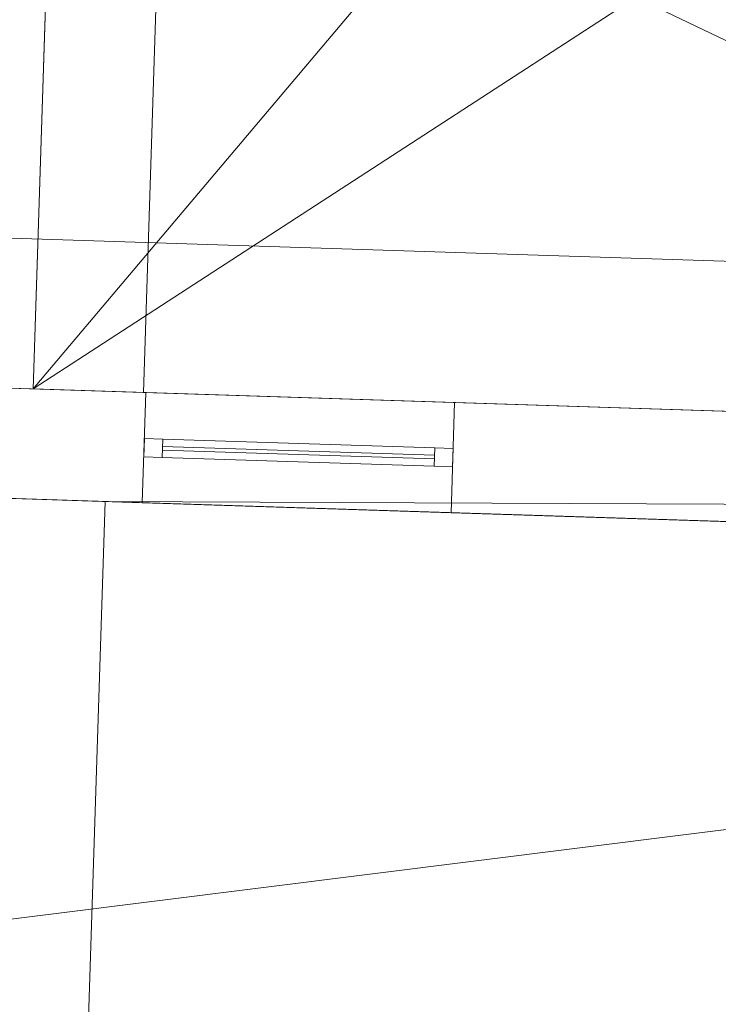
# Model space of a CAD drawing. Header units: millimetres. Extents: x -430348 to -225823, y -86243 to 5084.
# Tile 540 of 656: x -365030 to -363130, y -57642 to -54963. Entities that reach past the tile are written whole.
import ezdxf

# ---------------------------------------------------------------- set-up
doc = ezdxf.new("R2010")
doc.units = ezdxf.units.MM
for name, color, linetype, lineweight in [('A-GLAZ-CURT', 52, 'Continuous', 9), ('A-GLAZ-CWMG', 51, 'Continuous', 9), ('A-ROOF', 132, 'Continuous', 9), ('A-WALL', 113, 'Continuous', 9)]:
    doc.layers.add(name, color=color, linetype=linetype, lineweight=lineweight)

# ---------------------------------------------------------------- blocks, each defined once
blk = doc.blocks.new('System Panel - Glazed-561862-_3D_ Copy 1')
at = {"layer": 'A-GLAZ-CURT', "transparency": 33554471}
mesh = blk.add_polyface(dxfattribs=at)
corners = [(-370, 5), (-370, 5, 1000), (370, 5, 1000), (370, 5)]
mesh.append_faces([[corners[k] for k in face] for face in [(1, 2, 3, 0)]])
mesh = blk.add_polyface(dxfattribs=at)
corners = [(370, -5), (-370, -5), (-370, 5), (370, 5)]
mesh.append_faces([[corners[k] for k in face] for face in [(0, 1, 2, 3)]])
mesh = blk.add_polyface(dxfattribs=at)
corners = [(-370, -5, 1000), (370, -5, 1000), (370, 5, 1000), (-370, 5, 1000)]
mesh.append_faces([[corners[k] for k in face] for face in [(0, 1, 2, 3)]])
mesh = blk.add_polyface(dxfattribs=at)
corners = [(-370, -5), (-370, -5, 1000), (-370, 5, 1000), (-370, 5)]
mesh.append_faces([[corners[k] for k in face] for face in [(0, 1, 2, 3)]])
mesh = blk.add_polyface(dxfattribs=at)
corners = [(370, -5, 1000), (370, -5), (370, 5), (370, 5, 1000)]
mesh.append_faces([[corners[k] for k in face] for face in [(0, 1, 2, 3)]])
mesh = blk.add_polyface(dxfattribs=at)
corners = [(-370, -5), (370, -5), (370, -5, 1000), (-370, -5, 1000)]
mesh.append_faces([[corners[k] for k in face] for face in [(2, 3, 0, 1)]])
blk = doc.blocks.new('Rectangular Mullion - 50mm x 50mm-389654-_3D_ Copy 1')
at = {"layer": 'A-GLAZ-CWMG'}
mesh = blk.add_polyface(dxfattribs=at)
corners = [(0, 25), (-50, 25), (-50, -25), (0, -25)]
mesh.append_faces([[corners[k] for k in face] for face in [(2, 3, 0, 1)]])
mesh = blk.add_polyface(dxfattribs=at)
corners = [(0, 25, -1100), (0, -25, -1100), (-50, -25, -1100), (-50, 25, -1100)]
mesh.append_faces([[corners[k] for k in face] for face in [(0, 1, 2, 3)]])
mesh = blk.add_polyface(dxfattribs=at)
corners = [(-50, 25), (0, 25), (0, 25, -1100), (-50, 25, -1100)]
mesh.append_faces([[corners[k] for k in face] for face in [(3, 0, 1, 2)]])
mesh = blk.add_polyface(dxfattribs=at)
corners = [(-50, -25), (-50, 25), (-50, 25, -1100), (-50, -25, -1100)]
mesh.append_faces([[corners[k] for k in face] for face in [(0, 1, 2, 3)]])
mesh = blk.add_polyface(dxfattribs=at)
corners = [(0, 25), (0, -25), (0, -25, -1100), (0, 25, -1100)]
mesh.append_faces([[corners[k] for k in face] for face in [(0, 1, 2, 3)]])
mesh = blk.add_polyface(dxfattribs=at)
corners = [(0, -25), (-50, -25), (-50, -25, -1100), (0, -25, -1100)]
mesh.append_faces([[corners[k] for k in face] for face in [(3, 0, 1, 2)]])
blk = doc.blocks.new('Rectangular Mullion - 50mm x 50mm-320855-_3D_ Copy 1')
at = {"layer": 'A-GLAZ-CWMG'}
mesh = blk.add_polyface(dxfattribs=at)
corners = [(0, 25), (-50, 25), (-50, -25), (0, -25)]
mesh.append_faces([[corners[k] for k in face] for face in [(2, 3, 0, 1)]])
mesh = blk.add_polyface(dxfattribs=at)
corners = [(0, 25, -740), (0, -25, -740), (-50, -25, -740), (-50, 25, -740)]
mesh.append_faces([[corners[k] for k in face] for face in [(0, 1, 2, 3)]])
mesh = blk.add_polyface(dxfattribs=at)
corners = [(-50, 25), (0, 25), (0, 25, -740), (-50, 25, -740)]
mesh.append_faces([[corners[k] for k in face] for face in [(0, 1, 2, 3)]])
mesh = blk.add_polyface(dxfattribs=at)
corners = [(-50, -25), (-50, 25), (-50, 25, -740), (-50, -25, -740)]
mesh.append_faces([[corners[k] for k in face] for face in [(0, 1, 2, 3)]])
mesh = blk.add_polyface(dxfattribs=at)
corners = [(0, 25), (0, -25), (0, -25, -740), (0, 25, -740)]
mesh.append_faces([[corners[k] for k in face] for face in [(0, 1, 2, 3)]])
mesh = blk.add_polyface(dxfattribs=at)
corners = [(0, -25), (-50, -25), (-50, -25, -740), (0, -25, -740)]
mesh.append_faces([[corners[k] for k in face] for face in [(0, 1, 2, 3)]])
blk = doc.blocks.new('Rectangular Mullion - 50mm x 50mm-389655-_3D_ Copy 1')
at = {"layer": 'A-GLAZ-CWMG'}
mesh = blk.add_polyface(dxfattribs=at)
corners = [(0, 25), (-50, 25), (-50, -25), (0, -25)]
mesh.append_faces([[corners[k] for k in face] for face in [(2, 3, 0, 1)]])
mesh = blk.add_polyface(dxfattribs=at)
corners = [(0, 25, -1100), (0, -25, -1100), (-50, -25, -1100), (-50, 25, -1100)]
mesh.append_faces([[corners[k] for k in face] for face in [(0, 1, 2, 3)]])
mesh = blk.add_polyface(dxfattribs=at)
corners = [(-50, 25), (0, 25), (0, 25, -1100), (-50, 25, -1100)]
mesh.append_faces([[corners[k] for k in face] for face in [(3, 0, 1, 2)]])
mesh = blk.add_polyface(dxfattribs=at)
corners = [(-50, -25), (-50, 25), (-50, 25, -1100), (-50, -25, -1100)]
mesh.append_faces([[corners[k] for k in face] for face in [(0, 1, 2, 3)]])
mesh = blk.add_polyface(dxfattribs=at)
corners = [(0, 25), (0, -25), (0, -25, -1100), (0, 25, -1100)]
mesh.append_faces([[corners[k] for k in face] for face in [(0, 1, 2, 3)]])
mesh = blk.add_polyface(dxfattribs=at)
corners = [(0, -25), (-50, -25), (-50, -25, -1100), (0, -25, -1100)]
mesh.append_faces([[corners[k] for k in face] for face in [(3, 0, 1, 2)]])
blk = doc.blocks.new('Rectangular Mullion - 50mm x 50mm-320854-_3D_ Copy 1')
at = {"layer": 'A-GLAZ-CWMG'}
mesh = blk.add_polyface(dxfattribs=at)
corners = [(0, 25), (-50, 25), (-50, -25), (0, -25)]
mesh.append_faces([[corners[k] for k in face] for face in [(2, 3, 0, 1)]])
mesh = blk.add_polyface(dxfattribs=at)
corners = [(0, 25, -740), (0, -25, -740), (-50, -25, -740), (-50, 25, -740)]
mesh.append_faces([[corners[k] for k in face] for face in [(0, 1, 2, 3)]])
mesh = blk.add_polyface(dxfattribs=at)
corners = [(-50, 25), (0, 25), (0, 25, -740), (-50, 25, -740)]
mesh.append_faces([[corners[k] for k in face] for face in [(0, 1, 2, 3)]])
mesh = blk.add_polyface(dxfattribs=at)
corners = [(-50, -25), (-50, 25), (-50, 25, -740), (-50, -25, -740)]
mesh.append_faces([[corners[k] for k in face] for face in [(0, 1, 2, 3)]])
mesh = blk.add_polyface(dxfattribs=at)
corners = [(0, 25), (0, -25), (0, -25, -740), (0, 25, -740)]
mesh.append_faces([[corners[k] for k in face] for face in [(0, 1, 2, 3)]])
mesh = blk.add_polyface(dxfattribs=at)
corners = [(0, -25), (-50, -25), (-50, -25, -740), (0, -25, -740)]
mesh.append_faces([[corners[k] for k in face] for face in [(0, 1, 2, 3)]])

msp = doc.modelspace()

# ---------------------------------------------------------------- block references
at = {"layer": 'A-GLAZ-CURT', "transparency": 33554471, "rotation": 178.1517832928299}
msp.add_blockref('System Panel - Glazed-561862-_3D_ Copy 1', (-364271.6, -56141.3, 63100.9), dxfattribs=at)
at = {"layer": 'A-GLAZ-CWMG', "extrusion": (0, 0, -1), "rotation": 1.848216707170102}
msp.add_blockref('Rectangular Mullion - 50mm x 50mm-389655-_3D_ Copy 1', (364691.4, -56127.7, -63050.9), dxfattribs=at)
at = {"layer": 'A-GLAZ-CWMG', "extrusion": (-0.99948, 0.032252, 0), "rotation": 90}
msp.add_blockref('Rectangular Mullion - 50mm x 50mm-320855-_3D_ Copy 1', (67860.5, 64150.9, 362641.5), dxfattribs=at)
at = {"layer": 'A-GLAZ-CWMG', "extrusion": (0.99948, -0.032252, 0), "rotation": 270}
msp.add_blockref('Rectangular Mullion - 50mm x 50mm-320854-_3D_ Copy 1', (-67860.5, 63050.9, -361901.5), dxfattribs=at)
at = {"layer": 'A-GLAZ-CWMG', "rotation": 358.1517832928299}
msp.add_blockref('Rectangular Mullion - 50mm x 50mm-389654-_3D_ Copy 1', (-363851.9, -56154.8, 64150.9), dxfattribs=at)

# ---------------------------------------------------------------- meshes
at = {"layer": 'A-ROOF'}
mesh = msp.add_polyface(dxfattribs=at)
corners = [(-364874.3, -52279.7, 61766.9), (-364993.3, -55967.9, 62755.7), (-364993.3, -55967.9, 62859.2), (-364874.3, -52279.7, 61870.4)]
mesh.append_faces([[corners[k] for k in face] for face in [(3, 0, 1, 2)]])
mesh = msp.add_polyface(dxfattribs=at)
corners = [(-364993.3, -55967.9, 62755.7), (-364874.3, -52279.7, 61766.9), (-360726.4, -52413.5, 61766.9), (-360845.4, -56101.8, 62755.7), (-363354, -54901.9, 62456), (-363354, -53841.9, 62172.1), (-364094, -53841.9, 62178.5), (-364094, -54901.9, 62462.4), (-361637.2, -54923.7, 62447), (-361637.2, -53863.6, 62163.1), (-362376.7, -53862, 62169.1), (-362376.7, -54922.1, 62453)]
mesh.append_faces([[corners[k] for k in face] for face in [(6, 1, 5)]], dxfattribs={"vtx0": -1, "vtx1": -1})
mesh.append_faces([[corners[k] for k in face] for face in [(10, 5, 1)]], dxfattribs={"vtx0": -1, "vtx1": -1, "vtx2": -1})
mesh.append_faces([[corners[k] for k in face] for face in [(4, 11, 3, 0)]], dxfattribs={"vtx0": -1, "vtx1": -1, "vtx3": -1})
mesh.append_faces([[corners[k] for k in face] for face in [(2, 9, 10, 1), (9, 2, 3, 8), (0, 7, 4)]], dxfattribs={"vtx0": -1, "vtx2": -1})
mesh.append_faces([[corners[k] for k in face] for face in [(11, 8, 3)]], dxfattribs={"vtx1": -1, "vtx2": -1})
mesh.append_faces([[corners[k] for k in face] for face in [(10, 11, 4, 5), (0, 1, 6, 7)]], dxfattribs={"vtx1": -1, "vtx3": -1})
mesh = msp.add_polyface(dxfattribs=at)
corners = [(-360726.4, -52413.5, 61870.4), (-364874.3, -52279.7, 61870.4), (-364993.3, -55967.9, 62859.2), (-360845.4, -56101.8, 62859.2), (-363354, -53841.9, 62275.7), (-363354, -54901.9, 62559.5), (-364094, -54901.9, 62565.9), (-364094, -53841.9, 62282.1), (-361636.4, -53837.8, 62259.7), (-361636.4, -54897.8, 62543.6), (-362375.9, -54896.2, 62549.5), (-362375.9, -53836.2, 62265.7)]
mesh.append_faces([[corners[k] for k in face] for face in [(7, 1, 2, 6)]], dxfattribs={"vtx0": -1, "vtx2": -1})
mesh.append_faces([[corners[k] for k in face] for face in [(3, 9, 10, 5), (1, 7, 4, 11)]], dxfattribs={"vtx0": -1, "vtx2": -1, "vtx3": -1})
mesh.append_faces([[corners[k] for k in face] for face in [(11, 8, 0, 1), (3, 0, 8, 9), (10, 11, 4, 5), (5, 6, 2, 3)]], dxfattribs={"vtx1": -1, "vtx3": -1})
mesh = msp.add_polyface(dxfattribs=at)
corners = [(-374561.6, -58788.7, 66720.1), (-377981.9, -55140.3, 64150.9), (-353304.7, -55936.6, 64150.9), (-356953.1, -59356.9, 66720.1), (-359108.4, -59287.4, 66720.1), (-359078.1, -58710.3, 66300.3), (-360001.2, -58661.9, 66286.8), (-360001.2, -59258.6, 66720.1), (-371438.6, -58889.5, 66720.1), (-371418.2, -58256, 66259.6), (-372338.7, -58256, 66281.1), (-372358.2, -58859.8, 66720.1), (-368088.4, -57665, 65752.4), (-368112.9, -58422.1, 66302.8), (-367313.3, -58447.9, 66302.8), (-367288.9, -57690.8, 65752.4), (-370588.4, -57665, 65811), (-370612.9, -58422.1, 66361.4), (-369813.3, -58447.9, 66361.4), (-369788.9, -57690.8, 65811)]
mesh.append_faces([[corners[k] for k in face] for face in [(5, 2, 3, 4)]], dxfattribs={"vtx0": -1})
mesh.append_faces([[corners[k] for k in face] for face in [(13, 8, 18)]], dxfattribs={"vtx0": -1, "vtx1": -1, "vtx2": -1})
mesh.append_faces([[corners[k] for k in face] for face in [(14, 7, 8, 13), (19, 12, 13, 18), (9, 16, 17, 8), (8, 17, 18)]], dxfattribs={"vtx0": -1, "vtx2": -1})
mesh.append_faces([[corners[k] for k in face] for face in [(2, 5, 6, 15), (16, 9, 10, 1)]], dxfattribs={"vtx0": -1, "vtx2": -1, "vtx3": -1})
mesh.append_faces([[corners[k] for k in face] for face in [(0, 1, 10, 11)]], dxfattribs={"vtx1": -1})
mesh.append_faces([[corners[k] for k in face] for face in [(19, 16, 1, 12)]], dxfattribs={"vtx1": -1, "vtx2": -1, "vtx3": -1})
mesh.append_faces([[corners[k] for k in face] for face in [(14, 15, 6, 7), (15, 12, 1, 2)]], dxfattribs={"vtx1": -1, "vtx3": -1})
mesh = msp.add_polyface(dxfattribs=at)
corners = [(-377981.9, -55140.3, 64274.5), (-374561.6, -58788.7, 66843.7), (-372358.2, -58859.8, 66843.7), (-372338.7, -58256, 66404.8), (-371418.2, -58256, 66383.2), (-371438.6, -58889.5, 66843.7), (-360001.2, -59258.6, 66843.7), (-360001.2, -58661.9, 66410.4), (-359078.1, -58710.3, 66423.9), (-359108.4, -59287.4, 66843.7), (-356953.1, -59356.9, 66843.7), (-353304.7, -55936.6, 64274.5), (-368112.9, -58422.1, 66426.4), (-368088.4, -57665, 65876), (-367288.9, -57690.8, 65876), (-367313.3, -58447.9, 66426.4), (-370612.9, -58422.1, 66485), (-370588.4, -57665, 65934.6), (-369788.9, -57690.8, 65934.6), (-369813.3, -58447.9, 66485)]
mesh.append_faces([[corners[k] for k in face] for face in [(3, 0, 1, 2)]], dxfattribs={"vtx0": -1})
mesh.append_faces([[corners[k] for k in face] for face in [(8, 11, 7)]], dxfattribs={"vtx0": -1, "vtx1": -1})
mesh.append_faces([[corners[k] for k in face] for face in [(19, 5, 12)]], dxfattribs={"vtx0": -1, "vtx1": -1, "vtx2": -1})
mesh.append_faces([[corners[k] for k in face] for face in [(0, 13, 14, 11), (15, 6, 7)]], dxfattribs={"vtx0": -1, "vtx2": -1})
mesh.append_faces([[corners[k] for k in face] for face in [(0, 17, 18, 13)]], dxfattribs={"vtx0": -1, "vtx2": -1, "vtx3": -1})
mesh.append_faces([[corners[k] for k in face] for face in [(10, 11, 8, 9)]], dxfattribs={"vtx1": -1})
mesh.append_faces([[corners[k] for k in face] for face in [(19, 16, 5)]], dxfattribs={"vtx1": -1, "vtx2": -1})
mesh.append_faces([[corners[k] for k in face] for face in [(14, 15, 7, 11), (3, 4, 17, 0)]], dxfattribs={"vtx1": -1, "vtx2": -1, "vtx3": -1})
mesh.append_faces([[corners[k] for k in face] for face in [(5, 6, 15, 12), (12, 13, 18, 19), (16, 17, 4, 5)]], dxfattribs={"vtx1": -1, "vtx3": -1})
mesh = msp.add_polyface(dxfattribs=at)
corners = [(-377981.9, -55140.3, 64274.5), (-353304.7, -55936.6, 64274.5), (-353304.7, -55936.6, 64150.9), (-377981.9, -55140.3, 64150.9)]
mesh.append_faces([[corners[k] for k in face] for face in [(1, 2, 3, 0)]])
mesh = msp.add_polyface(dxfattribs=at)
corners = [(-364993.3, -55967.9, 62755.7), (-360845.4, -56101.8, 62755.7), (-360845.4, -56101.8, 62859.2), (-364993.3, -55967.9, 62859.2)]
mesh.append_faces([[corners[k] for k in face] for face in [(2, 3, 0, 1)]])
at = {"layer": 'A-WALL'}
mesh = msp.add_polyface(dxfattribs=at)
corners = [(-364891.4, -52809.4, 58947.5), (-364993.3, -55967.9, 58947.5), (-364993.3, -55967.9, 62755.7), (-364891.4, -52809.4, 61908.9)]
mesh.append_faces([[corners[k] for k in face] for face in [(3, 0, 1, 2)]])
mesh = msp.add_polyface(dxfattribs=at)
corners = [(-364993.3, -55967.9, 58947.5), (-364891.4, -52809.4, 58947.5), (-364591.5, -52819.1, 58947.5), (-364693.4, -55977.6, 58947.5)]
mesh.append_faces([[corners[k] for k in face] for face in [(3, 0, 1, 2)]])
mesh = msp.add_polyface(dxfattribs=at)
corners = [(-364891.4, -52809.4, 61908.9), (-364993.3, -55967.9, 62755.7), (-364693.4, -55977.6, 62755.7), (-364591.5, -52819.1, 61908.9)]
mesh.append_faces([[corners[k] for k in face] for face in [(2, 3, 0, 1)]])
mesh = msp.add_polyface(dxfattribs=at)
corners = [(-364591.5, -52819.1, 58947.5), (-364591.5, -52819.1, 61908.9), (-364693.4, -55977.6, 62755.7), (-364693.4, -55977.6, 58947.5)]
mesh.append_faces([[corners[k] for k in face] for face in [(1, 2, 3, 0)]])
mesh = msp.add_polyface(dxfattribs=at)
corners = [(-377203.5, -55573.9, 57947.5), (-372106.2, -55738.4, 57947.5), (-371806.3, -55748.1, 57947.5), (-354068.5, -56320.4, 57947.5), (-354078.1, -56620.3, 57947.5), (-364797.1, -56274.4, 57947.5), (-365096.9, -56264.7, 57947.5), (-366271.5, -56226.8, 57947.5), (-366571.3, -56217.2, 57947.5), (-377213.2, -55873.8, 57947.5)]
mesh.append_faces([[corners[k] for k in face] for face in [(5, 3, 4)]], dxfattribs={"vtx0": -1})
mesh.append_faces([[corners[k] for k in face] for face in [(7, 2, 6)]], dxfattribs={"vtx0": -1, "vtx1": -1})
mesh.append_faces([[corners[k] for k in face] for face in [(1, 2, 9, 0)]], dxfattribs={"vtx1": -1})
mesh.append_faces([[corners[k] for k in face] for face in [(8, 9, 2, 7)]], dxfattribs={"vtx1": -1, "vtx2": -1})
mesh.append_faces([[corners[k] for k in face] for face in [(5, 6, 2, 3)]], dxfattribs={"vtx1": -1, "vtx3": -1})
mesh = msp.add_polyface(dxfattribs=at)
corners = [(-354068.5, -56320.4, 64447.5), (-377203.5, -55573.9, 64447.5), (-377213.2, -55873.8, 64665.5), (-354078.1, -56620.3, 64665.5)]
mesh.append_faces([[corners[k] for k in face] for face in [(2, 3, 0, 1)]])
mesh = msp.add_polyface(dxfattribs=at)
corners = [(-354068.5, -56320.4, 57947.5), (-371806.3, -55748.1, 57947.5), (-372106.2, -55738.4, 57947.5), (-377203.5, -55573.9, 57947.5), (-377203.5, -55573.9, 64447.5), (-354068.5, -56320.4, 64447.5), (-356670.8, -56236.5, 63050.9), (-356670.8, -56236.5, 64150.9), (-358070, -56191.3, 64150.9), (-358070, -56191.3, 63050.9), (-354172.1, -56317.1, 63050.9), (-354172.1, -56317.1, 64150.9), (-355071.6, -56288.1, 64150.9), (-355071.6, -56288.1, 63050.9), (-365368.6, -55955.8, 63050.9), (-365368.6, -55955.8, 64150.9), (-365928.3, -55937.7, 64150.9), (-365928.3, -55937.7, 63050.9), (-376260.6, -55604.3, 63050.9), (-376260.6, -55604.3, 64150.9), (-377060.1, -55578.5, 64150.9), (-377060.1, -55578.5, 63050.9), (-366625.6, -55915.2, 63050.9), (-366625.6, -55915.2, 64150.9), (-367465.1, -55888.2, 64150.9), (-367465.1, -55888.2, 63050.9), (-363847, -56004.9, 63050.9), (-363847, -56004.9, 64150.9), (-364686.6, -55977.8, 64150.9), (-364686.6, -55977.8, 63050.9), (-360808.6, -56103, 63050.9), (-360808.6, -56103, 64150.9), (-362127.9, -56060.4, 64150.9), (-362127.9, -56060.4, 63050.9), (-369154.3, -55833.6, 63050.9), (-369154.3, -55833.6, 64150.9), (-370543.5, -55788.8, 64150.9), (-370543.5, -55788.8, 63050.9), (-373202.1, -55703, 63050.9), (-373202.1, -55703, 64150.9), (-374501.5, -55661.1, 64150.9), (-374501.5, -55661.1, 63050.9), (-355789.4, -56264.9, 60542.7), (-355789.4, -56264.9, 61842.7), (-356688.9, -56235.9, 61842.7), (-356688.9, -56235.9, 60542.7), (-358048.2, -56192, 60742.7), (-358048.2, -56192, 61842.7), (-358947.7, -56163, 61842.7), (-358947.7, -56163, 60742.7), (-366261.8, -55927, 61870.9), (-366261.8, -55927, 59270.9), (-365087.2, -55964.9, 59270.9), (-365087.2, -55964.9, 61870.9), (-354172.1, -56317.1, 59511.3), (-354172.1, -56317.1, 61611.3), (-354971.6, -56291.3, 61611.3), (-354971.6, -56291.3, 59511.3)]
mesh.append_faces([[corners[k] for k in face] for face in [(49, 30, 48), (6, 47, 9), (53, 33, 52), (29, 15, 28)]], dxfattribs={"vtx0": -1, "vtx1": -1})
mesh.append_faces([[corners[k] for k in face] for face in [(46, 45, 0, 49), (44, 47, 6, 43), (49, 0, 52), (26, 33, 53, 29), (50, 22, 17, 53)]], dxfattribs={"vtx0": -1, "vtx1": -1, "vtx2": -1})
mesh.append_faces([[corners[k] for k in face] for face in [(13, 56, 43, 6)]], dxfattribs={"vtx0": -1, "vtx1": -1, "vtx2": -1, "vtx3": -1})
mesh.append_faces([[corners[k] for k in face] for face in [(49, 52, 33, 30), (38, 37, 1, 2), (4, 40, 19, 20)]], dxfattribs={"vtx0": -1, "vtx1": -1, "vtx3": -1})
mesh.append_faces([[corners[k] for k in face] for face in [(0, 57, 54), (0, 54, 55, 5), (10, 55, 56, 13), (13, 6, 7, 12), (9, 30, 31, 8), (33, 26, 27, 32), (1, 51, 52, 0), (50, 25, 22), (40, 18, 19), (4, 20, 21, 3), (3, 21, 18), (15, 4, 5)]], dxfattribs={"vtx0": -1, "vtx2": -1})
mesh.append_faces([[corners[k] for k in face] for face in [(9, 47, 48, 30), (5, 11, 12, 7), (5, 7, 8, 31), (5, 27, 28, 15), (5, 31, 32, 27), (1, 37, 34, 51), (4, 15, 16, 23), (4, 23, 24, 35), (18, 40, 41, 3)]], dxfattribs={"vtx0": -1, "vtx2": -1, "vtx3": -1})
mesh.append_faces([[corners[k] for k in face] for face in [(17, 14, 53), (35, 36, 4)]], dxfattribs={"vtx1": -1, "vtx2": -1})
mesh.append_faces([[corners[k] for k in face] for face in [(45, 42, 57, 0), (10, 11, 5, 55), (14, 15, 29, 53), (50, 51, 34, 25), (39, 40, 4, 36)]], dxfattribs={"vtx1": -1, "vtx2": -1, "vtx3": -1})
mesh.append_faces([[corners[k] for k in face] for face in [(42, 43, 56, 57), (44, 45, 46, 47), (16, 17, 22, 23), (2, 3, 41, 38), (24, 25, 34, 35), (36, 37, 38, 39)]], dxfattribs={"vtx1": -1, "vtx3": -1})
mesh = msp.add_polyface(dxfattribs=at)
corners = [(-377213.2, -55873.8, 57947.5), (-366571.3, -56217.2, 57947.5), (-366271.5, -56226.8, 57947.5), (-365096.9, -56264.7, 57947.5), (-364797.1, -56274.4, 57947.5), (-354078.1, -56620.3, 57947.5), (-354078.1, -56620.3, 64665.5), (-377213.2, -55873.8, 64665.5), (-356680.4, -56536.3, 64150.9), (-356680.4, -56536.3, 63050.9), (-358079.7, -56491.2, 63050.9), (-358079.7, -56491.2, 64150.9), (-354181.7, -56616.9, 64150.9), (-354181.7, -56616.9, 63050.9), (-355081.3, -56587.9, 63050.9), (-355081.3, -56587.9, 64150.9), (-365378.2, -56255.7, 64150.9), (-365378.2, -56255.7, 63050.9), (-365937.9, -56237.6, 63050.9), (-365937.9, -56237.6, 64150.9), (-376270.2, -55904.2, 64150.9), (-376270.2, -55904.2, 63050.9), (-377069.8, -55878.4, 63050.9), (-377069.8, -55878.4, 64150.9), (-366635.2, -56215.1, 64150.9), (-366635.2, -56215.1, 63050.9), (-367474.8, -56188, 63050.9), (-367474.8, -56188, 64150.9), (-363856.7, -56304.8, 64150.9), (-363856.7, -56304.8, 63050.9), (-364696.3, -56277.7, 63050.9), (-364696.3, -56277.7, 64150.9), (-360818.3, -56402.8, 64150.9), (-360818.3, -56402.8, 63050.9), (-362137.6, -56360.2, 63050.9), (-362137.6, -56360.2, 64150.9), (-369163.9, -56133.5, 64150.9), (-369163.9, -56133.5, 63050.9), (-370553.2, -56088.7, 63050.9), (-370553.2, -56088.7, 64150.9), (-373211.8, -56002.9, 64150.9), (-373211.8, -56002.9, 63050.9), (-374511.1, -55960.9, 63050.9), (-374511.1, -55960.9, 64150.9), (-355799.1, -56564.8, 61842.7), (-355799.1, -56564.8, 60542.7), (-356698.6, -56535.7, 60542.7), (-356698.6, -56535.7, 61842.7), (-358057.9, -56491.9, 61842.7), (-358057.9, -56491.9, 60742.7), (-358957.4, -56462.8, 60742.7), (-358957.4, -56462.8, 61842.7), (-366271.5, -56226.8, 59270.9), (-366271.5, -56226.8, 61870.9), (-365096.9, -56264.7, 61870.9), (-365096.9, -56264.7, 59270.9), (-354181.7, -56616.9, 61611.3), (-354181.7, -56616.9, 59511.3), (-354981.3, -56591.1, 59511.3), (-354981.3, -56591.1, 61611.3)]
mesh.append_faces([[corners[k] for k in face] for face in [(24, 7, 27), (59, 45, 58), (10, 48, 9)]], dxfattribs={"vtx0": -1, "vtx1": -1})
mesh.append_faces([[corners[k] for k in face] for face in [(38, 1, 52, 37), (26, 37, 53, 25), (46, 5, 58, 45)]], dxfattribs={"vtx0": -1, "vtx1": -1, "vtx2": -1})
mesh.append_faces([[corners[k] for k in face] for face in [(55, 4, 50, 34)]], dxfattribs={"vtx0": -1, "vtx1": -1, "vtx2": -1, "vtx3": -1})
mesh.append_faces([[corners[k] for k in face] for face in [(18, 25, 53, 54), (0, 42, 21, 22), (59, 14, 44, 45), (6, 8, 15, 12)]], dxfattribs={"vtx0": -1, "vtx1": -1, "vtx3": -1})
mesh.append_faces([[corners[k] for k in face] for face in [(37, 26, 27, 36), (25, 18, 19, 24), (21, 42, 43, 20), (39, 40, 41, 38), (54, 29, 30), (49, 46, 47), (5, 57, 58), (9, 47, 44), (8, 14, 15)]], dxfattribs={"vtx0": -1, "vtx2": -1})
mesh.append_faces([[corners[k] for k in face] for face in [(41, 0, 1, 38), (7, 23, 20, 43), (7, 43, 40, 39), (7, 39, 36, 27), (6, 31, 28, 35), (14, 8, 9, 44), (6, 12, 13, 56)]], dxfattribs={"vtx0": -1, "vtx2": -1, "vtx3": -1})
mesh.append_faces([[corners[k] for k in face] for face in [(52, 1, 2, 3)]], dxfattribs={"vtx0": -1, "vtx3": -1})
mesh.append_faces([[corners[k] for k in face] for face in [(52, 53, 37), (41, 42, 0), (4, 5, 50), (35, 32, 6)]], dxfattribs={"vtx1": -1, "vtx2": -1})
mesh.append_faces([[corners[k] for k in face] for face in [(54, 55, 34, 29), (17, 18, 54, 30), (19, 16, 7, 24), (6, 7, 16, 31), (49, 50, 5, 46), (51, 48, 10, 33), (48, 49, 47, 9), (11, 8, 6, 32)]], dxfattribs={"vtx1": -1, "vtx2": -1, "vtx3": -1})
mesh.append_faces([[corners[k] for k in face] for face in [(55, 52, 3, 4), (16, 17, 30, 31), (22, 23, 7, 0), (50, 51, 33, 34), (56, 57, 5, 6), (59, 56, 13, 14), (32, 33, 10, 11), (34, 35, 28, 29)]], dxfattribs={"vtx1": -1, "vtx3": -1})
mesh = msp.add_polyface(dxfattribs=at)
corners = [(-364993.3, -55967.9, 62755.7), (-364993.3, -55967.9, 58947.5), (-364693.4, -55977.6, 58947.5), (-364693.4, -55977.6, 62755.7)]
mesh.append_faces([[corners[k] for k in face] for face in [(2, 3, 0, 1)]])
mesh = msp.add_polyface(dxfattribs=at)
corners = [(-363847, -56004.9, 64150.9), (-363856.7, -56304.8, 64150.9), (-364696.3, -56277.7, 64150.9), (-364686.6, -55977.8, 64150.9)]
mesh.append_faces([[corners[k] for k in face] for face in [(0, 1, 2, 3)]])
mesh = msp.add_polyface(dxfattribs=at)
corners = [(-364686.6, -55977.8, 64150.9), (-364696.3, -56277.7, 64150.9), (-364696.3, -56277.7, 63050.9), (-364686.6, -55977.8, 63050.9)]
mesh.append_faces([[corners[k] for k in face] for face in [(0, 1, 2, 3)]])
mesh = msp.add_polyface(dxfattribs=at)
corners = [(-363856.7, -56304.8, 63050.9), (-363847, -56004.9, 63050.9), (-364686.6, -55977.8, 63050.9), (-364696.3, -56277.7, 63050.9)]
mesh.append_faces([[corners[k] for k in face] for face in [(2, 3, 0, 1)]])
mesh = msp.add_polyface(dxfattribs=at)
corners = [(-363856.7, -56304.8, 64150.9), (-363847, -56004.9, 64150.9), (-363847, -56004.9, 63050.9), (-363856.7, -56304.8, 63050.9)]
mesh.append_faces([[corners[k] for k in face] for face in [(3, 0, 1, 2)]])
mesh = msp.add_polyface(dxfattribs=at)
corners = [(-364797.1, -56274.4, 57947.5), (-364977.7, -61871.5, 57947.5), (-365277.5, -61861.8, 57947.5), (-365096.9, -56264.7, 57947.5)]
mesh.append_faces([[corners[k] for k in face] for face in [(3, 0, 1, 2)]])
mesh = msp.add_polyface(dxfattribs=at)
corners = [(-364977.7, -61871.5, 61870.9), (-364797.1, -56274.4, 61870.9), (-365096.9, -56264.7, 61870.9), (-365277.5, -61861.8, 61870.9)]
mesh.append_faces([[corners[k] for k in face] for face in [(0, 1, 2, 3)]])
mesh = msp.add_polyface(dxfattribs=at)
corners = [(-364797.1, -56274.4, 61870.9), (-364797.1, -56274.4, 57947.5), (-365096.9, -56264.7, 57947.5), (-365096.9, -56264.7, 59270.9), (-365096.9, -56264.7, 61870.9)]
mesh.append_faces([[corners[k] for k in face] for face in [(3, 0, 1, 2)]], dxfattribs={"vtx0": -1})
mesh.append_faces([[corners[k] for k in face] for face in [(4, 0, 3)]], dxfattribs={"vtx1": -1})
mesh = msp.add_polyface(dxfattribs=at)
corners = [(-364977.7, -61871.5, 57947.5), (-364797.1, -56274.4, 57947.5), (-364797.1, -56274.4, 61870.9), (-364977.7, -61871.5, 61870.9)]
mesh.append_faces([[corners[k] for k in face] for face in [(3, 0, 1, 2)]])

doc.saveas('drawing.dxf')
